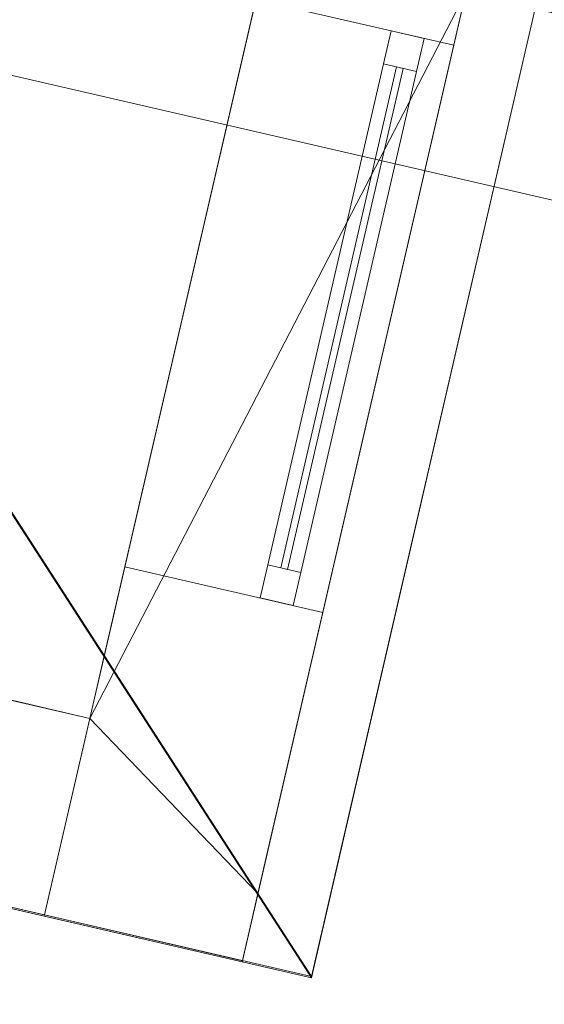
# Model space of a CAD drawing. Header units: millimetres. Extents: x -430348 to -225823, y -86243 to 5084.
# Tile 771 of 1056: x -328604 to -327829, y -69673 to -68218. Entities that reach past the tile are written whole.
import ezdxf

# ---------------------------------------------------------------- set-up
doc = ezdxf.new("R2010")
doc.units = ezdxf.units.MM
for name, color, linetype, lineweight in [('A-GLAZ-CURT', 52, 'Continuous', 9), ('A-GLAZ-CWMG', 51, 'Continuous', 9), ('A-ROOF', 132, 'Continuous', 9), ('A-WALL', 113, 'Continuous', 9)]:
    doc.layers.add(name, color=color, linetype=linetype, lineweight=lineweight)

# ---------------------------------------------------------------- blocks, each defined once
blk = doc.blocks.new('System Panel - Glazed-555590-_3D_ Copy 1')
at = {"layer": 'A-GLAZ-CURT', "transparency": 33554471}
mesh = blk.add_polyface(dxfattribs=at)
corners = [(-380, 5), (-380, 5, 475), (380, 5, 475), (380, 5)]
mesh.append_faces([[corners[k] for k in face] for face in [(1, 2, 3, 0)]])
mesh = blk.add_polyface(dxfattribs=at)
corners = [(380, -5), (-380, -5), (-380, 5), (380, 5)]
mesh.append_faces([[corners[k] for k in face] for face in [(0, 1, 2, 3)]])
mesh = blk.add_polyface(dxfattribs=at)
corners = [(-380, -5, 475), (380, -5, 475), (380, 5, 475), (-380, 5, 475)]
mesh.append_faces([[corners[k] for k in face] for face in [(0, 1, 2, 3)]])
mesh = blk.add_polyface(dxfattribs=at)
corners = [(-380, -5), (-380, -5, 475), (-380, 5, 475), (-380, 5)]
mesh.append_faces([[corners[k] for k in face] for face in [(0, 1, 2, 3)]])
mesh = blk.add_polyface(dxfattribs=at)
corners = [(380, -5, 475), (380, -5), (380, 5), (380, 5, 475)]
mesh.append_faces([[corners[k] for k in face] for face in [(0, 1, 2, 3)]])
mesh = blk.add_polyface(dxfattribs=at)
corners = [(-380, -5), (380, -5), (380, -5, 475), (-380, -5, 475)]
mesh.append_faces([[corners[k] for k in face] for face in [(3, 0, 1, 2)]])
blk = doc.blocks.new('System Panel - Glazed-497937-_3D_ Copy 1')
at = {"layer": 'A-GLAZ-CURT', "transparency": 33554471}
mesh = blk.add_polyface(dxfattribs=at)
corners = [(-380, 5), (-380, 5, 225), (380, 5, 225), (380, 5)]
mesh.append_faces([[corners[k] for k in face] for face in [(1, 2, 3, 0)]])
mesh = blk.add_polyface(dxfattribs=at)
corners = [(380, -5), (-380, -5), (-380, 5), (380, 5)]
mesh.append_faces([[corners[k] for k in face] for face in [(3, 0, 1, 2)]])
mesh = blk.add_polyface(dxfattribs=at)
corners = [(-380, -5, 225), (380, -5, 225), (380, 5, 225), (-380, 5, 225)]
mesh.append_faces([[corners[k] for k in face] for face in [(3, 0, 1, 2)]])
mesh = blk.add_polyface(dxfattribs=at)
corners = [(-380, -5), (-380, -5, 225), (-380, 5, 225), (-380, 5)]
mesh.append_faces([[corners[k] for k in face] for face in [(0, 1, 2, 3)]])
mesh = blk.add_polyface(dxfattribs=at)
corners = [(380, -5, 225), (380, -5), (380, 5), (380, 5, 225)]
mesh.append_faces([[corners[k] for k in face] for face in [(0, 1, 2, 3)]])
mesh = blk.add_polyface(dxfattribs=at)
corners = [(-380, -5), (380, -5), (380, -5, 225), (-380, -5, 225)]
mesh.append_faces([[corners[k] for k in face] for face in [(3, 0, 1, 2)]])
blk = doc.blocks.new('Rectangular Mullion - 50mm x 50mm-263205-_3D_ Copy 1')
at = {"layer": 'A-GLAZ-CWMG'}
mesh = blk.add_polyface(dxfattribs=at)
corners = [(0, 25), (-50, 25), (-50, -25), (0, -25)]
mesh.append_faces([[corners[k] for k in face] for face in [(3, 0, 1, 2)]])
mesh = blk.add_polyface(dxfattribs=at)
corners = [(-50, 25), (0, 25), (0, 25, -300), (-50, 25, -300)]
mesh.append_faces([[corners[k] for k in face] for face in [(0, 1, 2, 3)]])
mesh = blk.add_polyface(dxfattribs=at)
corners = [(-50, -25), (-50, 25), (-50, 25, -300), (-50, -25, -300)]
mesh.append_faces([[corners[k] for k in face] for face in [(3, 0, 1, 2)]])
mesh = blk.add_polyface(dxfattribs=at)
corners = [(0, 25), (0, -25), (0, -25, -300), (0, 25, -300)]
mesh.append_faces([[corners[k] for k in face] for face in [(3, 0, 1, 2)]])
mesh = blk.add_polyface(dxfattribs=at)
corners = [(0, -25), (-50, -25), (-50, -25, -300), (0, -25, -300)]
mesh.append_faces([[corners[k] for k in face] for face in [(0, 1, 2, 3)]])
blk = doc.blocks.new('Rectangular Mullion - 50mm x 50mm-430190-_3D_ Copy 1')
at = {"layer": 'A-GLAZ-CWMG'}
mesh = blk.add_polyface(dxfattribs=at)
corners = [(0, 25), (-50, 25), (-50, -25), (0, -25)]
mesh.append_faces([[corners[k] for k in face] for face in [(3, 0, 1, 2)]])
mesh = blk.add_polyface(dxfattribs=at)
corners = [(0, 25, -760), (0, -25, -760), (-50, -25, -760), (-50, 25, -760)]
mesh.append_faces([[corners[k] for k in face] for face in [(3, 0, 1, 2)]])
mesh = blk.add_polyface(dxfattribs=at)
corners = [(-50, 25), (0, 25), (0, 25, -760), (-50, 25, -760)]
mesh.append_faces([[corners[k] for k in face] for face in [(0, 1, 2, 3)]])
mesh = blk.add_polyface(dxfattribs=at)
corners = [(-50, -25), (-50, 25), (-50, 25, -760), (-50, -25, -760)]
mesh.append_faces([[corners[k] for k in face] for face in [(0, 1, 2, 3)]])
mesh = blk.add_polyface(dxfattribs=at)
corners = [(0, 25), (0, -25), (0, -25, -760), (0, 25, -760)]
mesh.append_faces([[corners[k] for k in face] for face in [(0, 1, 2, 3)]])
mesh = blk.add_polyface(dxfattribs=at)
corners = [(0, -25), (-50, -25), (-50, -25, -760), (0, -25, -760)]
mesh.append_faces([[corners[k] for k in face] for face in [(0, 1, 2, 3)]])
blk = doc.blocks.new('Rectangular Mullion - 50mm x 50mm-371218-_3D_ Copy 1')
at = {"layer": 'A-GLAZ-CWMG'}
mesh = blk.add_polyface(dxfattribs=at)
corners = [(0, 25), (-50, 25), (-50, -25), (0, -25)]
mesh.append_faces([[corners[k] for k in face] for face in [(2, 3, 0, 1)]])
mesh = blk.add_polyface(dxfattribs=at)
corners = [(-50, 25), (0, 25), (0, 25, -549.9), (-50, 25, -549.9)]
mesh.append_faces([[corners[k] for k in face] for face in [(3, 0, 1, 2)]])
mesh = blk.add_polyface(dxfattribs=at)
corners = [(-50, -25), (-50, 25), (-50, 25, -549.9), (-50, -25, -549.9)]
mesh.append_faces([[corners[k] for k in face] for face in [(3, 0, 1, 2)]])
mesh = blk.add_polyface(dxfattribs=at)
corners = [(0, 25), (0, -25), (0, -25, -549.9), (0, 25, -549.9)]
mesh.append_faces([[corners[k] for k in face] for face in [(3, 0, 1, 2)]])
mesh = blk.add_polyface(dxfattribs=at)
corners = [(0, -25), (-50, -25), (-50, -25, -549.9), (0, -25, -549.9)]
mesh.append_faces([[corners[k] for k in face] for face in [(3, 0, 1, 2)]])
blk = doc.blocks.new('Rectangular Mullion - 50mm x 50mm-430191-_3D_ Copy 1')
at = {"layer": 'A-GLAZ-CWMG'}
mesh = blk.add_polyface(dxfattribs=at)
corners = [(0, 25), (-50, 25), (-50, -25), (0, -25)]
mesh.append_faces([[corners[k] for k in face] for face in [(3, 0, 1, 2)]])
mesh = blk.add_polyface(dxfattribs=at)
corners = [(0, 25, -760), (0, -25, -760), (-50, -25, -760), (-50, 25, -760)]
mesh.append_faces([[corners[k] for k in face] for face in [(3, 0, 1, 2)]])
mesh = blk.add_polyface(dxfattribs=at)
corners = [(-50, 25), (0, 25), (0, 25, -760), (-50, 25, -760)]
mesh.append_faces([[corners[k] for k in face] for face in [(0, 1, 2, 3)]])
mesh = blk.add_polyface(dxfattribs=at)
corners = [(-50, -25), (-50, 25), (-50, 25, -760), (-50, -25, -760)]
mesh.append_faces([[corners[k] for k in face] for face in [(0, 1, 2, 3)]])
mesh = blk.add_polyface(dxfattribs=at)
corners = [(0, 25), (0, -25), (0, -25, -760), (0, 25, -760)]
mesh.append_faces([[corners[k] for k in face] for face in [(0, 1, 2, 3)]])
mesh = blk.add_polyface(dxfattribs=at)
corners = [(0, -25), (-50, -25), (-50, -25, -760), (0, -25, -760)]
mesh.append_faces([[corners[k] for k in face] for face in [(0, 1, 2, 3)]])
blk = doc.blocks.new('Rectangular Mullion - 50mm x 50mm-468083-_3D_ Copy 1')
at = {"layer": 'A-GLAZ-CWMG'}
mesh = blk.add_polyface(dxfattribs=at)
corners = [(25, 25), (-25, 25), (-25, -25), (25, -25)]
mesh.append_faces([[corners[k] for k in face] for face in [(2, 3, 0, 1)]])
mesh = blk.add_polyface(dxfattribs=at)
corners = [(25, 25, -760), (25, -25, -760), (-25, -25, -760), (-25, 25, -760)]
mesh.append_faces([[corners[k] for k in face] for face in [(0, 1, 2, 3)]])
mesh = blk.add_polyface(dxfattribs=at)
corners = [(-25, 25), (25, 25), (25, 25, -760), (-25, 25, -760)]
mesh.append_faces([[corners[k] for k in face] for face in [(0, 1, 2, 3)]])
mesh = blk.add_polyface(dxfattribs=at)
corners = [(-25, -25), (-25, 25), (-25, 25, -760), (-25, -25, -760)]
mesh.append_faces([[corners[k] for k in face] for face in [(0, 1, 2, 3)]])
mesh = blk.add_polyface(dxfattribs=at)
corners = [(25, 25), (25, -25), (25, -25, -760), (25, 25, -760)]
mesh.append_faces([[corners[k] for k in face] for face in [(0, 1, 2, 3)]])
mesh = blk.add_polyface(dxfattribs=at)
corners = [(25, -25), (-25, -25), (-25, -25, -760), (25, -25, -760)]
mesh.append_faces([[corners[k] for k in face] for face in [(0, 1, 2, 3)]])
blk = doc.blocks.new('Rectangular Mullion - 50mm x 50mm-263207-_3D_ Copy 1')
at = {"layer": 'A-GLAZ-CWMG'}
mesh = blk.add_polyface(dxfattribs=at)
corners = [(0, 25, -300), (0, -25, -300), (-50, -25, -300), (-50, 25, -300)]
mesh.append_faces([[corners[k] for k in face] for face in [(3, 0, 1, 2)]])
mesh = blk.add_polyface(dxfattribs=at)
corners = [(-50, 25), (0, 25), (0, 25, -300), (-50, 25, -300)]
mesh.append_faces([[corners[k] for k in face] for face in [(0, 1, 2, 3)]])
mesh = blk.add_polyface(dxfattribs=at)
corners = [(-50, -25), (-50, 25), (-50, 25, -300), (-50, -25, -300)]
mesh.append_faces([[corners[k] for k in face] for face in [(3, 0, 1, 2)]])
mesh = blk.add_polyface(dxfattribs=at)
corners = [(0, 25), (0, -25), (0, -25, -300), (0, 25, -300)]
mesh.append_faces([[corners[k] for k in face] for face in [(3, 0, 1, 2)]])
mesh = blk.add_polyface(dxfattribs=at)
corners = [(0, -25), (-50, -25), (-50, -25, -300), (0, -25, -300)]
mesh.append_faces([[corners[k] for k in face] for face in [(0, 1, 2, 3)]])
blk = doc.blocks.new('Rectangular Mullion - 50mm x 50mm-371219-_3D_ Copy 1')
at = {"layer": 'A-GLAZ-CWMG'}
mesh = blk.add_polyface(dxfattribs=at)
corners = [(0, 25, -549.9), (0, -25, -549.9), (-50, -25, -549.9), (-50, 25, -549.9)]
mesh.append_faces([[corners[k] for k in face] for face in [(0, 1, 2, 3)]])
mesh = blk.add_polyface(dxfattribs=at)
corners = [(-50, 25), (0, 25), (0, 25, -549.9), (-50, 25, -549.9)]
mesh.append_faces([[corners[k] for k in face] for face in [(3, 0, 1, 2)]])
mesh = blk.add_polyface(dxfattribs=at)
corners = [(-50, -25), (-50, 25), (-50, 25, -549.9), (-50, -25, -549.9)]
mesh.append_faces([[corners[k] for k in face] for face in [(3, 0, 1, 2)]])
mesh = blk.add_polyface(dxfattribs=at)
corners = [(0, 25), (0, -25), (0, -25, -549.9), (0, 25, -549.9)]
mesh.append_faces([[corners[k] for k in face] for face in [(3, 0, 1, 2)]])
mesh = blk.add_polyface(dxfattribs=at)
corners = [(0, -25), (-50, -25), (-50, -25, -549.9), (0, -25, -549.9)]
mesh.append_faces([[corners[k] for k in face] for face in [(3, 0, 1, 2)]])

msp = doc.modelspace()

# ---------------------------------------------------------------- block references
at = {"layer": 'A-GLAZ-CURT', "transparency": 33554471, "rotation": 76.9999999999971}
for name, p in [('System Panel - Glazed-555590-_3D_ Copy 1', (-328127.5, -68659.5, 60989.2)), ('System Panel - Glazed-497937-_3D_ Copy 1', (-328127.5, -68659.5, 61514.2))]:
    msp.add_blockref(name, p, dxfattribs=at)
at = {"layer": 'A-GLAZ-CWMG', "extrusion": (0, 0, -1), "rotation": 103.0000000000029}
for name, p in [('Rectangular Mullion - 50mm x 50mm-371218-_3D_ Copy 1', (328030.8, -68240.5, -60939.2)), ('Rectangular Mullion - 50mm x 50mm-263207-_3D_ Copy 1', (328030.8, -68240.5, -61489.2))]:
    msp.add_blockref(name, p, dxfattribs=at)
at = {"layer": 'A-GLAZ-CWMG', "extrusion": (0.224951, 0.97437, 0), "rotation": 90}
for name, p in [('Rectangular Mullion - 50mm x 50mm-430190-_3D_ Copy 1', (304272.6, 61789.2, -140332.4)), ('Rectangular Mullion - 50mm x 50mm-468083-_3D_ Copy 1', (304272.6, 61489.2, -140332.4))]:
    msp.add_blockref(name, p, dxfattribs=at)
at = {"layer": 'A-GLAZ-CWMG', "extrusion": (-0.224951, -0.97437, 0), "rotation": 270}
msp.add_blockref('Rectangular Mullion - 50mm x 50mm-430191-_3D_ Copy 1', (-304272.6, 60939.2, 141092.4), dxfattribs=at)
at = {"layer": 'A-GLAZ-CWMG', "rotation": 256.9999999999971}
for name, p in [('Rectangular Mullion - 50mm x 50mm-263205-_3D_ Copy 1', (-328224.2, -69078.5, 61789.2)), ('Rectangular Mullion - 50mm x 50mm-371219-_3D_ Copy 1', (-328224.2, -69078.5, 61489.2))]:
    msp.add_blockref(name, p, dxfattribs=at)

# ---------------------------------------------------------------- meshes
at = {"layer": 'A-ROOF'}
mesh = msp.add_polyface(dxfattribs=at)
corners = [(-333251.5, -67230.2, 64710), (-333611.1, -67147.1, 64710), (-333679.3, -67131.4, 64710), (-332936.9, -63916, 67063.9), (-332868.8, -63931.7, 67063.9), (-318165.5, -67326.2, 67063.9), (-315692.4, -71284, 64710), (-317681.3, -70824.8, 64710), (-317690.1, -70822.8, 64710), (-318995, -68313.3, 66244.7), (-321237.9, -70003.7, 64710), (-321247.5, -70001.5, 64710), (-321653.8, -69907.7, 64710), (-321663.7, -69905.4, 64710), (-322956.8, -67350.6, 66278.2), (-325209.1, -69086.9, 64710), (-325220, -69084.4, 64710), (-329743.8, -68040, 64710), (-329753.7, -68037.7, 64710), (-331029.5, -65517.1, 66257.1)]
mesh.append_faces([[corners[k] for k in face] for face in [(4, 2, 3)]], dxfattribs={"vtx0": -1})
mesh.append_faces([[corners[k] for k in face] for face in [(14, 5, 9)]], dxfattribs={"vtx0": -1, "vtx1": -1, "vtx2": -1})
mesh.append_faces([[corners[k] for k in face] for face in [(14, 19, 4, 5)]], dxfattribs={"vtx0": -1, "vtx1": -1, "vtx3": -1})
mesh.append_faces([[corners[k] for k in face] for face in [(4, 19, 0)]], dxfattribs={"vtx0": -1, "vtx2": -1})
mesh.append_faces([[corners[k] for k in face] for face in [(16, 17, 14, 15), (6, 7, 5)]], dxfattribs={"vtx1": -1})
mesh.append_faces([[corners[k] for k in face] for face in [(1, 2, 4, 0)]], dxfattribs={"vtx1": -1, "vtx2": -1})
mesh.append_faces([[corners[k] for k in face] for face in [(17, 18, 19, 14), (7, 8, 9, 5), (12, 13, 14, 9)]], dxfattribs={"vtx2": -1, "vtx3": -1})
mesh.append_faces([[corners[k] for k in face] for face in [(9, 10, 11, 12)]], dxfattribs={"vtx3": -1})
mesh = msp.add_polyface(dxfattribs=at)
corners = [(-333679.3, -67131.4, 64832.8), (-333262.4, -67227.7, 64832.8), (-331027.1, -65504.5, 66389.1), (-329743.8, -68040, 64832.8), (-325220, -69084.4, 64832.8), (-322954.5, -67337.9, 66410.2), (-321653.8, -69907.7, 64832.8), (-321247.5, -70001.5, 64832.8), (-318993, -68302.4, 66375.5), (-317681.3, -70824.8, 64832.8), (-315692.4, -71284, 64832.8), (-318165.5, -67326.2, 67186.7), (-332936.9, -63916, 67186.7)]
mesh.append_faces([[corners[k] for k in face] for face in [(5, 2, 3, 4)]], dxfattribs={"vtx0": -1})
mesh.append_faces([[corners[k] for k in face] for face in [(12, 2, 5, 11)]], dxfattribs={"vtx0": -1, "vtx1": -1, "vtx2": -1})
mesh.append_faces([[corners[k] for k in face] for face in [(5, 6, 8, 11)]], dxfattribs={"vtx1": -1, "vtx2": -1, "vtx3": -1})
mesh.append_faces([[corners[k] for k in face] for face in [(9, 10, 11, 8), (6, 7, 8)]], dxfattribs={"vtx2": -1})
mesh.append_faces([[corners[k] for k in face] for face in [(12, 0, 1, 2)]], dxfattribs={"vtx3": -1})
mesh = msp.add_polyface(dxfattribs=at)
corners = [(-327842.3, -68201.9, 62226.4), (-329001.8, -67934.2, 63145.5), (-329072.5, -68240.7, 63145.5), (-328172.9, -69634.3, 62226.4)]
mesh.append_faces([[corners[k] for k in face] for face in [(2, 3, 0, 1)]])
mesh = msp.add_polyface(dxfattribs=at)
corners = [(-327842.3, -68201.9, 62100), (-328172.5, -69632.5, 62100), (-329072.1, -68238.9, 63019.1), (-329001.8, -67934.2, 63019.1)]
mesh.append_faces([[corners[k] for k in face] for face in [(0, 1, 2, 3)]])
mesh = msp.add_polyface(dxfattribs=at)
corners = [(-325220, -69084.4, 64710), (-325220, -69084.4, 64832.8), (-329743.8, -68040, 64832.8), (-329743.8, -68040, 64710)]
mesh.append_faces([[corners[k] for k in face] for face in [(2, 3, 0, 1)]])
mesh = msp.add_polyface(dxfattribs=at)
corners = [(-327842.3, -68201.9, 62100), (-327842.3, -68201.9, 62226.4), (-328172.9, -69634.3, 62226.4), (-328172.9, -69634.3, 62100), (-328172.5, -69632.5, 62100)]
mesh.append_faces([[corners[k] for k in face] for face in [(2, 3, 4)]], dxfattribs={"vtx2": -1})
mesh.append_faces([[corners[k] for k in face] for face in [(4, 0, 1, 2)]], dxfattribs={"vtx3": -1})
mesh = msp.add_polyface(dxfattribs=at)
corners = [(-330491.9, -69098.9, 62226.4), (-328172.9, -69634.3, 62226.4), (-329072.5, -68240.7, 63145.5)]
mesh.append_faces([[corners[k] for k in face] for face in [(0, 1, 2)]])
mesh = msp.add_polyface(dxfattribs=at)
corners = [(-330491.5, -69097.1, 62100), (-329072.1, -68238.9, 63019.1), (-328172.5, -69632.5, 62100)]
mesh.append_faces([[corners[k] for k in face] for face in [(1, 2, 0)]])
mesh = msp.add_polyface(dxfattribs=at)
corners = [(-328172.5, -69632.5, 62100), (-328172.9, -69634.3, 62100), (-330491.9, -69098.9, 62100), (-330491.5, -69097.1, 62100)]
mesh.append_faces([[corners[k] for k in face] for face in [(3, 0, 1, 2)]])
mesh = msp.add_polyface(dxfattribs=at)
corners = [(-328172.9, -69634.3, 62100), (-328172.9, -69634.3, 62226.4), (-330491.9, -69098.9, 62226.4), (-330491.9, -69098.9, 62100)]
mesh.append_faces([[corners[k] for k in face] for face in [(1, 2, 3, 0)]])
at = {"layer": 'A-WALL'}
mesh = msp.add_polyface(dxfattribs=at)
corners = [(-330229.5, -67650.8, 59055.2), (-329898.8, -67419.3, 59055.2), (-328169.4, -67818.5, 59055.2), (-327877.1, -67886, 59055.2), (-327944.6, -68178.3, 59055.2), (-328236.9, -68110.8, 59055.2), (-329868.9, -67734, 59055.2), (-330161.3, -67666.6, 59055.2), (-324881, -68577.7, 59055.2), (-324685.3, -68930.8, 59055.2), (-326887.4, -68422.4, 59055.2), (-326819.9, -68130.1, 59055.2), (-326527.6, -68197.6, 59055.2)]
mesh.append_faces([[corners[k] for k in face] for face in [(2, 5, 6)]], dxfattribs={"vtx0": -1, "vtx2": -1})
mesh.append_faces([[corners[k] for k in face] for face in [(0, 1, 7)]], dxfattribs={"vtx1": -1})
mesh.append_faces([[corners[k] for k in face] for face in [(1, 2, 6, 7)]], dxfattribs={"vtx1": -1, "vtx3": -1})
mesh.append_faces([[corners[k] for k in face] for face in [(12, 8, 9), (10, 11, 12, 9)]], dxfattribs={"vtx2": -1})
mesh.append_faces([[corners[k] for k in face] for face in [(2, 3, 4, 5)]], dxfattribs={"vtx3": -1})
mesh = msp.add_polyface(dxfattribs=at)
corners = [(-329912.5, -67724, 64902.6), (-324932.6, -68873.7, 64902.6), (-324781.5, -68757.2, 65007.7), (-324881, -68577.7, 65116.5), (-329898.8, -67419.3, 65116.5), (-330022.8, -67506.1, 65036.3)]
mesh.append_faces([[corners[k] for k in face] for face in [(4, 5, 0, 3), (1, 2, 3, 0)]], dxfattribs={"vtx2": -1})
mesh = msp.add_polyface(dxfattribs=at)
corners = [(-329898.8, -67419.3, 59055.2), (-329898.8, -67419.3, 65116.5), (-324881, -68577.7, 65116.5), (-324881, -68577.7, 59055.2), (-326527.6, -68197.6, 59055.2), (-326819.9, -68130.1, 59055.2), (-326819.9, -68130.1, 62148.9), (-327877.1, -67886, 62148.9), (-327877.1, -67886, 59055.2), (-328169.4, -67818.5, 59055.2), (-329187.6, -67583.4, 64648.9), (-329187.6, -67583.4, 63248.9), (-328544.5, -67731.9, 63248.9), (-328544.5, -67731.9, 64648.9), (-327618.9, -67945.6, 64648.9), (-327618.9, -67945.6, 63248.9), (-327073.2, -68071.6, 63248.9), (-327073.2, -68071.6, 64648.9), (-326196.3, -68274, 64648.9), (-326196.3, -68274, 63248.9), (-325514.2, -68431.5, 63248.9), (-325514.2, -68431.5, 64648.9), (-326332.7, -68242.6, 59848.9), (-325494.7, -68436, 59848.9), (-325494.7, -68436, 62148.9), (-326332.7, -68242.6, 62148.9)]
mesh.append_faces([[corners[k] for k in face] for face in [(15, 7, 12, 14)]], dxfattribs={"vtx0": -1, "vtx1": -1, "vtx2": -1})
mesh.append_faces([[corners[k] for k in face] for face in [(19, 25, 6, 16)]], dxfattribs={"vtx0": -1, "vtx1": -1, "vtx2": -1, "vtx3": -1})
mesh.append_faces([[corners[k] for k in face] for face in [(7, 0, 11, 12)]], dxfattribs={"vtx0": -1, "vtx1": -1, "vtx3": -1})
mesh.append_faces([[corners[k] for k in face] for face in [(4, 22, 23, 3), (3, 23, 24, 2), (6, 25, 22), (17, 18, 19, 16), (14, 12, 13), (14, 1, 2, 17), (1, 10, 11, 0)]], dxfattribs={"vtx0": -1, "vtx2": -1})
mesh.append_faces([[corners[k] for k in face] for face in [(2, 21, 18, 17)]], dxfattribs={"vtx0": -1, "vtx2": -1, "vtx3": -1})
mesh.append_faces([[corners[k] for k in face] for face in [(9, 0, 7, 8)]], dxfattribs={"vtx1": -1})
mesh.append_faces([[corners[k] for k in face] for face in [(5, 6, 22, 4)]], dxfattribs={"vtx1": -1, "vtx2": -1})
mesh.append_faces([[corners[k] for k in face] for face in [(20, 21, 2, 24), (13, 10, 1, 14)]], dxfattribs={"vtx1": -1, "vtx2": -1, "vtx3": -1})
mesh.append_faces([[corners[k] for k in face] for face in [(19, 20, 24, 25), (15, 16, 6, 7)]], dxfattribs={"vtx1": -1, "vtx3": -1})
mesh = msp.add_polyface(dxfattribs=at)
corners = [(-324685.3, -68930.8, 65123.1), (-324932.6, -68873.7, 64902.6), (-329912.5, -67724, 64902.6), (-330229.5, -67650.8, 65180.6), (-330229.5, -67650.8, 59055.2), (-330161.3, -67666.6, 59055.2), (-329868.9, -67734, 59055.2), (-328236.9, -68110.8, 59055.2), (-327944.6, -68178.3, 59055.2), (-327944.6, -68178.3, 62148.9), (-326887.4, -68422.4, 62148.9), (-326887.4, -68422.4, 59055.2), (-324685.3, -68930.8, 59055.2), (-329255.1, -67875.8, 63248.9), (-329255.1, -67875.8, 64648.9), (-328612, -68024.2, 64648.9), (-328612, -68024.2, 63248.9), (-327686.4, -68237.9, 63248.9), (-327686.4, -68237.9, 64648.9), (-327140.7, -68363.9, 64648.9), (-327140.7, -68363.9, 63248.9), (-326263.8, -68566.4, 63248.9), (-326263.8, -68566.4, 64648.9), (-325581.7, -68723.8, 64648.9), (-325581.7, -68723.8, 63248.9), (-325562.2, -68728.3, 59848.9), (-326400.2, -68534.9, 59848.9), (-326400.2, -68534.9, 62148.9), (-325562.2, -68728.3, 62148.9)]
mesh.append_faces([[corners[k] for k in face] for face in [(14, 2, 13)]], dxfattribs={"vtx0": -1, "vtx1": -1})
mesh.append_faces([[corners[k] for k in face] for face in [(13, 6, 9, 16)]], dxfattribs={"vtx0": -1, "vtx1": -1, "vtx2": -1})
mesh.append_faces([[corners[k] for k in face] for face in [(21, 10, 27, 28), (1, 19, 22, 23)]], dxfattribs={"vtx0": -1, "vtx1": -1, "vtx3": -1})
mesh.append_faces([[corners[k] for k in face] for face in [(18, 15, 16, 17), (28, 24, 21)]], dxfattribs={"vtx0": -1, "vtx2": -1})
mesh.append_faces([[corners[k] for k in face] for face in [(2, 14, 15, 18)]], dxfattribs={"vtx0": -1, "vtx2": -1, "vtx3": -1})
mesh.append_faces([[corners[k] for k in face] for face in [(13, 4, 5, 6), (13, 2, 3, 4)]], dxfattribs={"vtx0": -1, "vtx3": -1})
mesh.append_faces([[corners[k] for k in face] for face in [(23, 24, 1)]], dxfattribs={"vtx1": -1, "vtx2": -1})
mesh.append_faces([[corners[k] for k in face] for face in [(9, 10, 17, 16), (20, 17, 10, 21), (0, 1, 24, 28)]], dxfattribs={"vtx1": -1, "vtx2": -1, "vtx3": -1})
mesh.append_faces([[corners[k] for k in face] for face in [(1, 2, 18, 19), (26, 27, 10, 11), (28, 25, 12, 0), (25, 26, 11, 12), (19, 20, 21, 22)]], dxfattribs={"vtx1": -1, "vtx3": -1})
mesh.append_faces([[corners[k] for k in face] for face in [(7, 8, 9, 6)]], dxfattribs={"vtx2": -1})
mesh = msp.add_polyface(dxfattribs=at)
corners = [(-327877.1, -67886, 62148.9), (-326819.9, -68130.1, 62148.9), (-326887.4, -68422.4, 62148.9), (-327944.6, -68178.3, 62148.9)]
mesh.append_faces([[corners[k] for k in face] for face in [(3, 0, 1, 2)]])
mesh = msp.add_polyface(dxfattribs=at)
corners = [(-328236.9, -68110.8, 59055.2), (-328500.1, -69250.8, 59055.2), (-328567.5, -69543.2, 59055.2), (-328567.5, -69543.2, 62100), (-328567.1, -69541.4, 62100), (-328500.1, -69250.8, 62337.2), (-328478.7, -69158.2, 62412.8), (-328236.9, -68110.8, 62412.8), (-328448.3, -69026.7, 61789.2), (-328448.3, -69026.7, 60939.2), (-328254.9, -68188.8, 60939.2), (-328254.9, -68188.8, 61789.2)]
mesh.append_faces([[corners[k] for k in face] for face in [(7, 11, 8, 6), (3, 8, 9, 2), (8, 3, 4)]], dxfattribs={"vtx0": -1, "vtx2": -1})
mesh.append_faces([[corners[k] for k in face] for face in [(8, 4, 5, 6)]], dxfattribs={"vtx0": -1, "vtx3": -1})
mesh.append_faces([[corners[k] for k in face] for face in [(1, 2, 9)]], dxfattribs={"vtx1": -1, "vtx2": -1})
mesh.append_faces([[corners[k] for k in face] for face in [(9, 10, 0, 1), (7, 0, 10, 11)]], dxfattribs={"vtx1": -1, "vtx3": -1})
mesh = msp.add_polyface(dxfattribs=at)
corners = [(-328567.5, -69543.2, 59055.2), (-328500.1, -69250.8, 59055.2), (-328236.9, -68110.8, 59055.2), (-328090.7, -68144.6, 59055.2), (-327944.6, -68178.3, 59055.2), (-328275.2, -69610.6, 59055.2)]
mesh.append_faces([[corners[k] for k in face] for face in [(5, 0, 1, 4)]], dxfattribs={"vtx2": -1})
mesh.append_faces([[corners[k] for k in face] for face in [(1, 2, 3, 4)]], dxfattribs={"vtx3": -1})
mesh = msp.add_polyface(dxfattribs=at)
corners = [(-327944.6, -68178.3, 62181.1), (-328236.9, -68110.8, 62412.8), (-328478.7, -69158.2, 62412.8), (-328251.9, -69509.6, 62181.1)]
mesh.append_faces([[corners[k] for k in face] for face in [(2, 3, 0, 1)]])
mesh = msp.add_polyface(dxfattribs=at)
corners = [(-328275.2, -69610.6, 59055.2), (-327944.6, -68178.3, 59055.2), (-327944.6, -68178.3, 62148.9), (-327944.6, -68178.3, 62181.1), (-328251.9, -69509.6, 62181.1), (-328274.8, -69608.9, 62100), (-328275.2, -69610.6, 62100), (-328156, -69094.2, 60939.2), (-328156, -69094.2, 61789.2), (-327962.6, -68256.3, 61789.2), (-327962.6, -68256.3, 60939.2)]
mesh.append_faces([[corners[k] for k in face] for face in [(1, 10, 7, 0), (10, 1, 2, 9)]], dxfattribs={"vtx0": -1, "vtx2": -1})
mesh.append_faces([[corners[k] for k in face] for face in [(5, 6, 8), (4, 5, 8, 3)]], dxfattribs={"vtx1": -1, "vtx2": -1})
mesh.append_faces([[corners[k] for k in face] for face in [(7, 8, 6, 0), (2, 3, 8, 9)]], dxfattribs={"vtx1": -1, "vtx3": -1})
mesh = msp.add_polyface(dxfattribs=at)
corners = [(-328156, -69094.2, 61789.2), (-328448.3, -69026.7, 61789.2), (-328254.9, -68188.8, 61789.2), (-327962.6, -68256.3, 61789.2)]
mesh.append_faces([[corners[k] for k in face] for face in [(0, 1, 2, 3)]])
mesh = msp.add_polyface(dxfattribs=at)
corners = [(-328448.3, -69026.7, 60939.2), (-328156, -69094.2, 60939.2), (-327962.6, -68256.3, 60939.2), (-328254.9, -68188.8, 60939.2)]
mesh.append_faces([[corners[k] for k in face] for face in [(3, 0, 1, 2)]])
mesh = msp.add_polyface(dxfattribs=at)
corners = [(-327962.6, -68256.3, 61789.2), (-328254.9, -68188.8, 61789.2), (-328254.9, -68188.8, 60939.2), (-327962.6, -68256.3, 60939.2)]
mesh.append_faces([[corners[k] for k in face] for face in [(0, 1, 2, 3)]])
mesh = msp.add_polyface(dxfattribs=at)
corners = [(-330424.4, -68806.6, 59055.2), (-330132.1, -68874.1, 59055.2), (-328500.1, -69250.8, 59055.2), (-328567.5, -69543.2, 59055.2), (-330491.9, -69098.9, 59055.2)]
mesh.append_faces([[corners[k] for k in face] for face in [(1, 4, 0)]], dxfattribs={"vtx0": -1})
mesh.append_faces([[corners[k] for k in face] for face in [(3, 4, 1, 2)]], dxfattribs={"vtx1": -1})
mesh = msp.add_polyface(dxfattribs=at)
corners = [(-328500.1, -69250.8, 59055.2), (-330132.1, -68874.1, 59055.2), (-330424.4, -68806.6, 59055.2), (-330424.4, -68806.6, 62100), (-330132.1, -68874.1, 62331.7), (-330125.2, -68875.6, 62337.2), (-328500.1, -69250.8, 62337.2), (-329498.8, -69020.3, 62055.9), (-329498.8, -69020.3, 59955.9), (-328621.9, -69222.7, 59955.9), (-328621.9, -69222.7, 62055.9)]
mesh.append_faces([[corners[k] for k in face] for face in [(6, 10, 7)]], dxfattribs={"vtx0": -1, "vtx2": -1})
mesh.append_faces([[corners[k] for k in face] for face in [(8, 1, 2, 3), (7, 4, 5, 6)]], dxfattribs={"vtx0": -1, "vtx3": -1})
mesh.append_faces([[corners[k] for k in face] for face in [(6, 0, 9, 10), (8, 9, 0, 1), (7, 8, 3, 4)]], dxfattribs={"vtx1": -1, "vtx3": -1})
mesh = msp.add_polyface(dxfattribs=at)
corners = [(-328500.1, -69250.8, 62337.2), (-330125.2, -68875.6, 62337.2), (-330491.5, -69097.1, 62100), (-328567.1, -69541.4, 62100)]
mesh.append_faces([[corners[k] for k in face] for face in [(1, 2, 3, 0)]])
mesh = msp.add_polyface(dxfattribs=at)
corners = [(-328156, -69094.2, 60939.2), (-328448.3, -69026.7, 60939.2), (-328448.3, -69026.7, 61789.2), (-328156, -69094.2, 61789.2)]
mesh.append_faces([[corners[k] for k in face] for face in [(1, 2, 3, 0)]])
mesh = msp.add_polyface(dxfattribs=at)
corners = [(-330491.9, -69098.9, 62100), (-328567.5, -69543.2, 62100), (-328567.1, -69541.4, 62100), (-330491.5, -69097.1, 62100)]
mesh.append_faces([[corners[k] for k in face] for face in [(1, 2, 3, 0)]])
mesh = msp.add_polyface(dxfattribs=at)
corners = [(-330491.9, -69098.9, 59055.2), (-328567.5, -69543.2, 59055.2), (-328567.5, -69543.2, 62100), (-330491.9, -69098.9, 62100), (-329566.3, -69312.6, 59955.9), (-329566.3, -69312.6, 62055.9), (-328689.3, -69515, 62055.9), (-328689.3, -69515, 59955.9)]
mesh.append_faces([[corners[k] for k in face] for face in [(4, 0, 1, 7), (7, 1, 2, 6)]], dxfattribs={"vtx0": -1, "vtx2": -1})
mesh.append_faces([[corners[k] for k in face] for face in [(3, 0, 4, 5), (2, 3, 5, 6)]], dxfattribs={"vtx1": -1, "vtx3": -1})
mesh = msp.add_polyface(dxfattribs=at)
corners = [(-328478.7, -69158.2, 62412.8), (-328500.1, -69250.8, 62337.2), (-328567.1, -69541.4, 62100), (-328274.8, -69608.9, 62100), (-328251.9, -69509.6, 62181.1)]
mesh.append_faces([[corners[k] for k in face] for face in [(4, 1, 2, 3), (1, 4, 0)]], dxfattribs={"vtx0": -1})
mesh = msp.add_polyface(dxfattribs=at)
corners = [(-328500.1, -69250.8, 59055.2), (-328500.1, -69250.8, 62337.2), (-328567.1, -69541.4, 62100), (-328567.5, -69543.2, 62100), (-328567.5, -69543.2, 59055.2)]
mesh.append_faces([[corners[k] for k in face] for face in [(3, 4, 2)]], dxfattribs={"vtx1": -1})
mesh.append_faces([[corners[k] for k in face] for face in [(0, 1, 2, 4)]], dxfattribs={"vtx2": -1})
mesh = msp.add_polyface(dxfattribs=at)
corners = [(-328567.5, -69543.2, 62100), (-328275.2, -69610.6, 62100), (-328274.8, -69608.9, 62100), (-328567.1, -69541.4, 62100)]
mesh.append_faces([[corners[k] for k in face] for face in [(1, 2, 3, 0)]])
mesh = msp.add_polyface(dxfattribs=at)
corners = [(-328567.5, -69543.2, 62100), (-328567.5, -69543.2, 59055.2), (-328275.2, -69610.6, 59055.2), (-328275.2, -69610.6, 62100)]
mesh.append_faces([[corners[k] for k in face] for face in [(3, 0, 1, 2)]])

doc.saveas('drawing.dxf')
